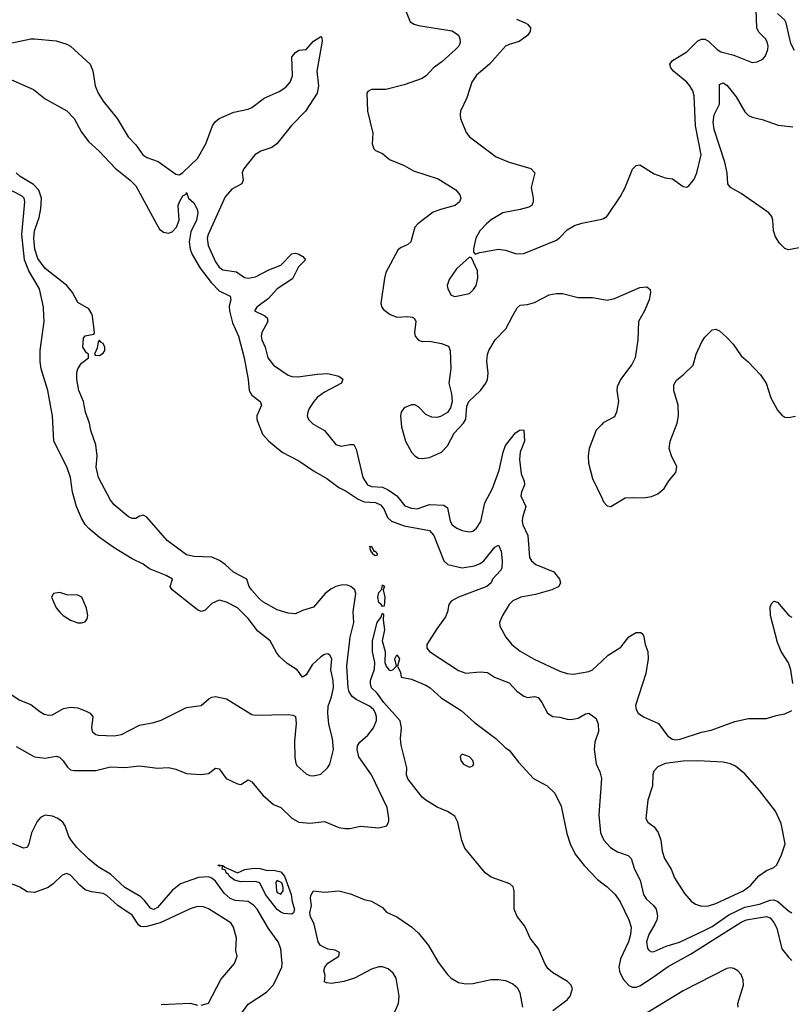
# Model space of a CAD drawing. Header units: inches. Extents: x 1694797 to 1849917, y 907313 to 1017959.
# Tile 432 of 656: x 1746789 to 1751046, y 996205 to 1001635. Entities that reach past the tile are written whole.
import ezdxf

# ---------------------------------------------------------------- set-up
doc = ezdxf.new("R2010")
doc.units = ezdxf.units.IN
doc.header["$MEASUREMENT"] = 0
for name, color, linetype in [('B7040', 7, 'Continuous'), ('B7050', 7, 'Continuous'), ('B7949', 7, 'Continuous'), ('B7959', 7, 'Continuous')]:
    doc.layers.add(name, color=color, linetype=linetype)

msp = doc.modelspace()

# ---------------------------------------------------------------- linework, layer by layer
at = {"layer": 'B7040', "color": 5}
for points, elevation in [([(1748864.6, 1001824.6), (1748944.2, 1001624.2), (1748964.9, 1001610), (1748990, 1001603), (1749174.6, 1001574.6), (1749209.2, 1001550), (1749217.8, 1001530), (1749219.8, 1001510), (1749211.2, 1001488.8), (1749194.4, 1001470), (1749117.5, 1001402.5), (1749072.2, 1001370), (1749033.4, 1001326.6), (1749010, 1001311.2), (1748910, 1001275.6), (1748810, 1001249.7), (1748730.6, 1001249.4), (1748710, 1001239), (1748704, 1001230), (1748707.2, 1001130), (1748737, 1001010), (1748733, 1000950), (1748742.8, 1000922.8), (1748753, 1000913), (1748790, 1000898), (1748830, 1000864.4), (1748910, 1000830.4), (1748962.2, 1000802.2), (1749097.8, 1000757.8), (1749196.1, 1000696.1), (1749218.3, 1000670), (1749222.4, 1000650), (1749215.8, 1000630), (1749191.7, 1000610), (1749110, 1000589), (1749070, 1000573.3), (1748986.3, 1000510), (1748969.1, 1000490), (1748946.7, 1000410), (1748930, 1000394.7), (1748890, 1000376.9), (1748876.1, 1000363.9), (1748810, 1000240.7), (1748801.1, 1000210), (1748781.1, 1000070), (1748786.4, 1000050), (1748796.9, 1000036.9), (1748832.2, 1000010), (1748857.7, 1000000)], 720), ([(1749530, 1001638.6), (1749577.3, 1001617.3), (1749590.4, 1001610), (1749607.2, 1001590), (1749606.3, 1001570), (1749590, 1001547.2), (1749544.8, 1001515.2), (1749490, 1001498.8), (1749470, 1001488.3), (1749382, 1001390), (1749308.8, 1001330), (1749283.1, 1001290), (1749256, 1001204), (1749221.3, 1001130), (1749218.4, 1001110), (1749221.6, 1001090), (1749253.3, 1001013.3), (1749270.6, 1000990), (1749418.5, 1000878.6), (1749489, 1000849), (1749610, 1000814.4), (1749630.5, 1000790), (1749610.4, 1000710), (1749621.6, 1000650), (1749622, 1000630), (1749614.8, 1000610), (1749599, 1000601), (1749550, 1000588), (1749454, 1000570), (1749390, 1000531.8), (1749364, 1000510), (1749328, 1000470), (1749305.5, 1000430), (1749292, 1000372), (1749292.7, 1000352.7), (1749302, 1000342), (1749328.7, 1000351.3), (1749430, 1000368.8), (1749470, 1000363.6), (1749530, 1000344.6), (1749570, 1000345.3), (1749750, 1000419.1), (1749770, 1000433.4), (1749810, 1000475.5), (1749850, 1000499.3), (1749890, 1000512.4), (1750000, 1000535.9)], 740), ([(1746730, 1001504.6), (1746850, 1001529.4), (1746870, 1001529.5), (1746990, 1001517.9), (1747050, 1001500.1), (1747069.6, 1001489.6), (1747177.7, 1001390), (1747193.1, 1001353.1), (1747205, 1001270), (1747222.3, 1001230), (1747250, 1001186.4), (1747326, 1001090), (1747387.2, 1000990), (1747430, 1000944.9), (1747468.5, 1000890), (1747490, 1000875.8), (1747552.4, 1000852.4), (1747650, 1000782.3), (1747660.5, 1000780.5), (1747670, 1000779), (1747690, 1000792.9), (1747770.8, 1000870), (1747816.7, 1000950), (1747853.2, 1001050), (1747868.3, 1001071.7), (1747889.8, 1001090), (1747970, 1001124.7), (1748050, 1001142.4), (1748070, 1001151.4), (1748137.9, 1001202.1), (1748221, 1001239), (1748256.8, 1001263.2), (1748280.8, 1001290), (1748293.6, 1001326.4), (1748290, 1001430.3), (1748310, 1001454.9), (1748330, 1001466.4), (1748370, 1001470.6), (1748410, 1001515.8), (1748450, 1001542), (1748456, 1001536), (1748457.3, 1001517.3), (1748429.3, 1001350.7), (1748437.1, 1001270), (1748430.1, 1001230), (1748365.6, 1001130), (1748289.1, 1001050.9), (1748208.3, 1000950), (1748180.7, 1000930), (1748120.2, 1000910), (1748086.3, 1000890), (1748024.3, 1000810), (1748017.1, 1000790), (1748022.6, 1000750), (1748014, 1000730), (1747958.8, 1000701.2), (1747922.6, 1000657.4), (1747828.9, 1000450), (1747823.5, 1000430), (1747828.7, 1000390), (1747870, 1000300.3), (1747889.4, 1000270), (1747910, 1000254.8), (1747985.1, 1000245.1), (1748030, 1000212.8), (1748050, 1000208.8), (1748090, 1000217.8), (1748164, 1000256), (1748230, 1000282), (1748290, 1000343.2), (1748310, 1000348.1), (1748330, 1000342.8), (1748351.8, 1000330), (1748366.7, 1000310), (1748327.3, 1000272.7), (1748293.6, 1000206.4), (1748210.2, 1000150), (1748162.3, 1000097.7), (1748097.6, 1000050), (1748084.9, 1000030), (1748141.2, 1000001.2), (1748142.6, 1000000)], 680), ([(1746710, 1001318.8), (1746864.7, 1001250), (1746930, 1001199.1), (1747050, 1001133.4), (1747090, 1001090.7), (1747130, 1001014), (1747170, 1000960.7), (1747226.8, 1000910), (1747315.8, 1000815.8), (1747399.1, 1000750), (1747430, 1000719.1), (1747544.8, 1000504.8), (1747560.5, 1000480.5), (1747582.5, 1000462.5), (1747610, 1000458.7), (1747630, 1000465.4), (1747655, 1000490), (1747668.3, 1000530), (1747663.7, 1000610), (1747670, 1000630.3), (1747690, 1000664), (1747707.7, 1000672.3), (1747710, 1000682), (1747720.7, 1000650), (1747750, 1000626), (1747768, 1000590), (1747771.8, 1000570), (1747764.6, 1000530), (1747734, 1000466), (1747724.8, 1000410), (1747729.2, 1000369.2), (1747740.8, 1000340.8), (1747785, 1000265), (1747844.9, 1000184.9), (1747890, 1000139.1), (1747950.3, 1000110), (1747953.2, 1000090), (1747945, 1000055), (1747946.3, 1000030), (1747953.9, 1000000)], 660), ([(1747190.7, 1000000), (1747189.4, 1000010), (1747170, 1000040.9), (1747110, 1000076), (1747079.7, 1000130), (1747049.8, 1000169.8), (1746930, 1000263), (1746890, 1000318.4), (1746872, 1000370), (1746868, 1000430), (1746870.9, 1000470), (1746896.3, 1000543.7), (1746906.1, 1000593.9), (1746909.4, 1000650), (1746895.5, 1000695.5), (1746865.8, 1000725.8), (1746792.3, 1000770), (1746769.5, 1000790)], 660), ([(1746923, 1000000), (1746921.1, 1000050), (1746897.8, 1000150), (1746839, 1000250), (1746816.2, 1000310), (1746800.4, 1000450), (1746818.1, 1000630), (1746814.1, 1000650), (1746802.4, 1000662.4), (1746670, 1000730.8)], 680), ([(1749508.6, 1000000), (1749533.5, 1000046.5), (1749550, 1000060.4), (1749590, 1000063.5), (1749630, 1000075.1), (1749710, 1000117.1), (1749750, 1000125.4), (1749784.3, 1000124.3), (1749870, 1000103.8), (1749950, 1000103.2), (1750000, 1000093.4)], 720)]:
    msp.add_lwpolyline(points, dxfattribs=dict(at, elevation=elevation))
at = {"layer": 'B7040', "color": 5, "elevation": 740}
msp.add_lwpolyline([(1749270, 1000326), (1749199.8, 1000260.2), (1749158.5, 1000201.5), (1749147.3, 1000170), (1749150.8, 1000150), (1749170, 1000116), (1749190, 1000108), (1749270, 1000124.9), (1749292.9, 1000147.1), (1749307, 1000170), (1749317.6, 1000210), (1749314.5, 1000250), (1749282, 1000322)], close=True, dxfattribs=at)
at = {"layer": 'B7050', "color": 5}
for points, elevation in [([(1750000, 1000535.9), (1750010, 1000538), (1750029.2, 1000550), (1750038.3, 1000561.7), (1750101.3, 1000658.7), (1750129.6, 1000710), (1750169.6, 1000810.4), (1750190, 1000831), (1750210, 1000834.8), (1750290, 1000784.9), (1750350, 1000762.8), (1750390, 1000758), (1750450, 1000714.8), (1750470, 1000710.8), (1750481.5, 1000718.5), (1750510, 1000754.8), (1750525.6, 1000790), (1750548.5, 1000890), (1750517.6, 1001050), (1750510, 1001215.3), (1750502.5, 1001242.5), (1750486.9, 1001270), (1750469.7, 1001290), (1750397.4, 1001350), (1750381.1, 1001370), (1750376.3, 1001390), (1750391.3, 1001410), (1750470, 1001457.8), (1750530, 1001518.8), (1750550, 1001527.1), (1750570, 1001527.8), (1750590, 1001516), (1750637, 1001470), (1750657, 1001457), (1750730, 1001439.1), (1750830, 1001398.4), (1750858, 1001402), (1750890, 1001418), (1750904.6, 1001435.4), (1750916.8, 1001470), (1750918.7, 1001490), (1750913.8, 1001513.8), (1750903.5, 1001530), (1750866.2, 1001566.2), (1750856.8, 1001590), (1750851.9, 1001690)], 740), ([(1751064.4, 1001464.4), (1751044.4, 1001504.4), (1751017.5, 1001617.5), (1751010, 1001632.2), (1750969.2, 1001670)], 720), ([(1751090, 1000377.2), (1751030, 1000366.4), (1751010, 1000373.8), (1750981.9, 1000401.9), (1750958.2, 1000438.2), (1750947.7, 1000470), (1750944.8, 1000530), (1750938, 1000550), (1750921.6, 1000570), (1750770, 1000676.3), (1750710, 1000709.1), (1750696.5, 1000730), (1750692.3, 1000790), (1750680.1, 1000850), (1750621.3, 1001030), (1750615.3, 1001070), (1750621.2, 1001110), (1750650.6, 1001170), (1750650, 1001277.3), (1750670, 1001286), (1750690, 1001273.8), (1750742.8, 1001210), (1750790, 1001127.6), (1750810, 1001107.1), (1750830, 1001097.2), (1750885, 1001085), (1750974.3, 1001054.3), (1751055.3, 1001044.7)], 720), ([(1750000, 1000093.4), (1750030, 1000087.5), (1750070, 1000096.9), (1750210, 1000157.8), (1750250, 1000162.4), (1750267.1, 1000147.1), (1750270.2, 1000130), (1750261.6, 1000090), (1750236.9, 1000030), (1750220.4, 1000000)], 720)]:
    msp.add_lwpolyline(points, dxfattribs=dict(at, elevation=elevation))
at = {"layer": 'B7949', "color": 5}
for points, elevation in [([(1746725.3, 997925.3), (1746790, 997883.1), (1746850, 997858.7), (1746899.4, 997819.4), (1746924.9, 997804.9), (1746950, 997799.6), (1746970, 997801.5), (1747030, 997836), (1747070, 997842.8), (1747110, 997839.6), (1747159.5, 997819.5), (1747178, 997810), (1747193.1, 997790), (1747184.9, 997730), (1747189, 997709), (1747210, 997692.7), (1747222, 997690), (1747310, 997685.5), (1747350, 997692.6), (1747450, 997744.7), (1747530, 997759.5), (1747570, 997772), (1747710, 997842), (1747790, 997853.4), (1747833.2, 997890), (1747850, 997899.3), (1747870, 997902.4), (1747930, 997890.3), (1748070, 997803.1), (1748090, 997799.5), (1748270, 997802.8), (1748298.8, 997798.8), (1748310, 997792), (1748314, 997754), (1748304.5, 997655.5), (1748307.2, 997567.2), (1748313, 997533), (1748320.2, 997520.3), (1748370, 997475.5), (1748390, 997466), (1748410, 997464.4), (1748450, 997474.4), (1748488, 997510), (1748500.4, 997530), (1748520.4, 997610), (1748514, 997670), (1748494.3, 997750), (1748489.5, 997810), (1748491.6, 997850), (1748510, 997901), (1748520.2, 997950), (1748518.5, 997990), (1748505, 998050), (1748511.6, 998110), (1748500.9, 998130), (1748490, 998137.6), (1748470, 998133.6), (1748450, 998121.6), (1748403.6, 998076.4), (1748370, 998022.7), (1748350, 998009), (1748319.5, 998050), (1748264.5, 998084.5), (1748222.9, 998122.9), (1748205.5, 998145.5), (1748171.1, 998210), (1748102.4, 998262.4), (1748050, 998332.5), (1747990, 998391.6), (1747930, 998423.5), (1747890, 998433.7), (1747850, 998414.7), (1747810, 998376.2), (1747790, 998371.6), (1747770, 998379.7), (1747631.1, 998490), (1747619.7, 998510), (1747631.5, 998550), (1747598, 998570), (1747505.9, 998605.9), (1747470, 998631.7), (1747410, 998661.5), (1747310, 998722.9), (1747230, 998779.2), (1747170, 998828.6), (1747150, 998850.8), (1747130, 998885.3), (1747103.4, 998950), (1747081.1, 999030), (1747069.5, 999109.5), (1747050, 999169.6), (1746978, 999310), (1746969.3, 999450), (1746959.9, 999510), (1746943.9, 999590), (1746908.4, 999710), (1746901.3, 999750), (1746902.2, 999810), (1746924.2, 999970), (1746923, 1000000)], 680), ([(1746770, 997627.6), (1746870, 997570.2), (1746930, 997562.9), (1746990, 997574.2), (1747008.6, 997568.6), (1747028.4, 997548.4), (1747052, 997512), (1747070, 997498.8), (1747090, 997494.3), (1747210, 997494.1), (1747290, 997514.2), (1747370, 997510.9), (1747450, 997519.3), (1747550, 997507.7), (1747610.2, 997510.2), (1747650, 997501.1), (1747710, 997477.3), (1747787.2, 997472.8), (1747830, 997477.4), (1747870, 997506.4), (1747890, 997504.4), (1747928.5, 997450), (1747990, 997421.3), (1748010, 997417.1), (1748050, 997443), (1748070, 997432.4), (1748130, 997358), (1748190, 997306.7), (1748230, 997290.3), (1748290, 997231.6), (1748330, 997210.3), (1748390, 997203.2), (1748470, 997213.5), (1748550, 997180.3), (1748585.3, 997174.7), (1748610, 997175.3), (1748670, 997187.7), (1748770, 997178.8), (1748814, 997190), (1748825.6, 997214.4), (1748826.6, 997230), (1748817.3, 997290), (1748730, 997469.8), (1748660.2, 997570), (1748651.3, 997610), (1748653.7, 997630), (1748666.3, 997650), (1748710, 997690.1), (1748740.9, 997730), (1748758.1, 997770), (1748758.5, 997790), (1748752.8, 997810), (1748740.6, 997830), (1748719.9, 997850), (1748646.2, 997886.2), (1748623.3, 997903.3), (1748607.4, 997927.4), (1748601.7, 997950), (1748594.9, 998070), (1748613.1, 998230), (1748632.8, 998310), (1748628.9, 998370), (1748642.8, 998470), (1748637.7, 998490), (1748616.3, 998510), (1748596.2, 998516.2), (1748570, 998518.5), (1748534, 998510), (1748505.4, 998494.6), (1748474.5, 998470), (1748410, 998395.8), (1748350, 998377), (1748310, 998357.6), (1748270, 998362.7), (1748210, 998381.1), (1748130, 998425.3), (1748110, 998442.4), (1748067.3, 998490), (1748055.5, 998510), (1748043, 998550), (1747968, 998588), (1747923.1, 998630), (1747891.9, 998651.9), (1747850, 998670.6), (1747750, 998674.2), (1747710, 998683.7), (1747603, 998763), (1747490, 998892.3), (1747470, 998902.7), (1747450, 998897.2), (1747430, 998883.7), (1747410, 998883.7), (1747390, 998892.7), (1747310, 998959.3), (1747290, 998986), (1747224.7, 999110), (1747211.9, 999168.1), (1747216.2, 999230), (1747209.6, 999289.6), (1747180.7, 999370), (1747174.5, 999410), (1747152.3, 999470), (1747140.9, 999530), (1747115.1, 999590), (1747104.5, 999650), (1747104.5, 999690), (1747109.6, 999710.4), (1747130, 999741), (1747168.7, 999770), (1747168.7, 999790), (1747158, 999798), (1747138, 999830), (1747142, 999878), (1747150, 999891.3), (1747199, 999901), (1747202, 999910), (1747190.7, 1000000)], 660), ([(1747953.9, 1000000), (1747963.2, 999963.2), (1747996.4, 999890), (1748026.8, 999770), (1748049.6, 999650), (1748055.9, 999590), (1748070, 999564.5), (1748115.2, 999530), (1748123.6, 999510), (1748096.9, 999450), (1748096.9, 999430), (1748129.3, 999350), (1748164.3, 999310), (1748237.3, 999250), (1748330, 999202.6), (1748410, 999146.3), (1748484.4, 999104.4), (1748550, 999054.7), (1748590, 999035), (1748656.8, 998990), (1748690, 998976.7), (1748752.3, 998972.3), (1748779.7, 998959.7), (1748798.4, 998938.4), (1748818.1, 998890), (1748840.6, 998870), (1748910, 998843.3), (1749050, 998818.9), (1749073.5, 998790), (1749129.3, 998650), (1749151.3, 998631.3), (1749230, 998611.6), (1749297.6, 998622.4), (1749330, 998636.9), (1749349, 998651), (1749410, 998725.5), (1749430, 998737), (1749433.1, 998733.1), (1749444.7, 998704.7), (1749451, 998650), (1749449, 998611), (1749442.1, 998597.9), (1749398, 998550), (1749390.5, 998530), (1749367.2, 998510), (1749210.2, 998450), (1749170, 998429), (1749157.2, 998410), (1749149.6, 998370), (1749138.8, 998341.2), (1749090, 998275.5), (1749035.8, 998190), (1749035.4, 998170), (1749050.2, 998150), (1749210, 998045.2), (1749250, 998031), (1749330, 998039.4), (1749370, 998034.7), (1749408.6, 998008.6), (1749490, 997978.4), (1749532, 997932), (1749570, 997904.7), (1749590, 997897.3), (1749630, 997903.1), (1749650, 997897.4), (1749670.3, 997870), (1749700.3, 997810), (1749730, 997791.8), (1749770, 997789), (1749810, 997776.9), (1749830, 997775.5), (1749870, 997783.2), (1749910, 997807), (1749930, 997810.4), (1749970, 997780.5), (1749981.5, 997750), (1749982.8, 997710), (1749962, 997650), (1749959.5, 997610), (1749970, 997531.3), (1749990, 997486.8), (1749998.5, 997450), (1749985.2, 997250), (1749992.7, 997150), (1750000, 997134.6)], 660), ([(1748142.6, 1000000), (1748154, 999990), (1748157.4, 999970), (1748124.5, 999910), (1748121.2, 999890), (1748124.9, 999870), (1748143.9, 999830), (1748157.7, 999770), (1748190.2, 999730.2), (1748270, 999675.3), (1748290, 999666.9), (1748325.4, 999665.4), (1748430, 999680.1), (1748490, 999683.3), (1748550.4, 999670), (1748572, 999652), (1748564.6, 999630), (1748470, 999580.3), (1748430, 999550.8), (1748411.2, 999530), (1748386.2, 999490), (1748379, 999470), (1748376, 999450), (1748382.6, 999430), (1748406.5, 999406.5), (1748470.4, 999370), (1748532.4, 999292.4), (1748563.2, 999283.2), (1748610, 999292.9), (1748632.3, 999292.3), (1748646.2, 999266.2), (1748682.5, 999110), (1748708.1, 999070), (1748730, 999060.9), (1748790, 999056.8), (1748822.2, 999042.2), (1748869.4, 999009.4), (1748914.8, 998954.8), (1748950, 998941.9), (1748982.6, 998937.4), (1749050, 998960.5), (1749130, 998957.6), (1749150, 998943.7), (1749164.6, 998870), (1749175.6, 998850), (1749201.3, 998830), (1749230, 998818), (1749270, 998810.3), (1749290, 998814.6), (1749310, 998830.3), (1749333.1, 998866.9), (1749355.8, 998970), (1749397.6, 999050), (1749434.9, 999150), (1749456.6, 999250), (1749470, 999287.3), (1749524, 999356), (1749550, 999372.7), (1749570, 999370.6), (1749574.3, 999310), (1749550.7, 999250), (1749547.4, 999210), (1749556.6, 999130), (1749572.3, 999090), (1749574.2, 999070), (1749556.9, 999030), (1749554.2, 999010), (1749581.8, 998950), (1749563.5, 998890), (1749562.2, 998870), (1749565.2, 998850), (1749592.9, 998790), (1749602.6, 998670), (1749613.4, 998650), (1749637, 998630), (1749736.5, 998590), (1749766.7, 998550), (1749772.4, 998530), (1749764.4, 998510), (1749725.5, 998490), (1749635.8, 998464.2), (1749553.4, 998450), (1749510.4, 998430), (1749490, 998409.6), (1749452.4, 998350), (1749437.1, 998310), (1749438, 998290), (1749472, 998230), (1749504.6, 998190), (1749550, 998152.9), (1749627.7, 998107.7), (1749770, 998042), (1749810, 998028.9), (1749845.1, 998025.1), (1749930, 998040.7), (1749950, 998050.2), (1750000, 998096.8)], 680), ([(1748857.7, 1000000), (1748870, 999995.2), (1748930, 999999.1), (1748955.2, 999995.2), (1748966.7, 999986.7), (1748975.3, 999970), (1748967.8, 999910), (1748970.2, 999890.2), (1748990, 999867.2), (1749010, 999859.5), (1749050, 999863.1), (1749116, 999850), (1749154.3, 999834.3), (1749164.4, 999810), (1749167, 999710), (1749157.6, 999630), (1749172.1, 999572.1), (1749175.3, 999530), (1749165.2, 999494.7), (1749150.2, 999469.7), (1749110, 999446), (1749090, 999441), (1749063, 999443), (1749030, 999458.3), (1748990, 999499.7), (1748970, 999510.8), (1748950, 999511.8), (1748910, 999495.4), (1748892.9, 999470), (1748890.2, 999449.8), (1748896.2, 999390), (1748917.8, 999310), (1748950, 999250.3), (1748970, 999229.2), (1748990, 999217.8), (1749010, 999215.2), (1749050, 999221.3), (1749116.3, 999250), (1749150, 999285.5), (1749186.1, 999353.9), (1749238, 999410), (1749250, 999431.3), (1749256.6, 999503.4), (1749267.3, 999530), (1749331.3, 999590), (1749361.1, 999630), (1749369.7, 999650), (1749374.3, 999685.7), (1749367.3, 999752.7), (1749370.9, 999789.1), (1749378.3, 999810), (1749413, 999870), (1749470.7, 999929.3), (1749508.6, 1000000)], 720), ([(1750000, 999403.4), (1749970, 999371.6), (1749931.3, 999270), (1749926.2, 999230), (1749927.5, 999190), (1749950, 999104.9), (1750000, 998997.5)], 720), ([(1749731.4, 996170), (1749810, 996230.3), (1749825.3, 996250), (1749839.7, 996290), (1749832.6, 996310), (1749811.3, 996330), (1749730, 996378.4), (1749703.2, 996403.2), (1749686.5, 996430), (1749650.9, 996510.9), (1749606.2, 996570), (1749576.2, 996636.2), (1749534, 996690), (1749517.8, 996730), (1749518, 996830), (1749512.3, 996852.3), (1749494, 996870), (1749390, 996905.3), (1749357.4, 996930), (1749245.5, 997065.5), (1749228.4, 997108.4), (1749206, 997210), (1749190, 997242.4), (1749150, 997268), (1749092.9, 997292.9), (1749029.4, 997330), (1749010, 997347), (1748930, 997449), (1748923.7, 997470), (1748925.2, 997510), (1748893.5, 997633.5), (1748890.9, 997670), (1748896.4, 997730), (1748888, 997768), (1748798.9, 997870), (1748761.2, 997921.2), (1748729.3, 997950), (1748725.2, 997970), (1748725.2, 997990), (1748747.3, 998052.7), (1748747.8, 998090), (1748734.8, 998150), (1748735.1, 998210), (1748760.7, 998310), (1748781.2, 998338.8), (1748790, 998362), (1748796.9, 998356.9), (1748794.6, 998325.4), (1748802.7, 998270), (1748788.7, 998210), (1748806.3, 998150), (1748803.1, 998090), (1748810.6, 998070), (1748826.4, 998050), (1748833.6, 998046.4), (1748848, 998050), (1748868, 998070), (1748859, 998110), (1748870, 998132), (1748884.7, 998110), (1748874, 998070), (1748890, 998034), (1748894, 998010), (1748950, 997998.8), (1749030, 997964.9), (1749054, 997950), (1749114.6, 997894.6), (1749225.5, 997825.5), (1749298.5, 997758.5), (1749416, 997670), (1749470, 997618.8), (1749490, 997606), (1749540.3, 997540.3), (1749624, 997450), (1749698.8, 997410), (1749740.7, 997370), (1749777, 997297), (1749806.9, 997146.9), (1749826.2, 997090), (1749853.9, 997033.9), (1749902.6, 996970), (1749974.5, 996894.5), (1750000, 996875.5)], 640), ([(1747964.5, 996090), (1748050, 996205.4), (1748150, 996272.3), (1748187.7, 996310), (1748199.1, 996330), (1748235.1, 996410), (1748237.7, 996430), (1748229.9, 996510), (1748215.9, 996550), (1748162.3, 996622.3), (1748099.6, 996730), (1748081.7, 996750), (1748050, 996771.2), (1747978.3, 996778.3), (1747950, 996787.6), (1747918, 996818), (1747870, 996883.2), (1747850, 996900.9), (1747830, 996908), (1747775.7, 996904.3), (1747677.2, 996870), (1747630, 996831.9), (1747550, 996739.1), (1747530, 996728), (1747522.4, 996730), (1747510, 996735.2), (1747477.7, 996777.7), (1747457.1, 996797.1), (1747369.8, 996850), (1747290, 996923.4), (1747222.6, 996962.6), (1747170, 997005), (1747105, 997070), (1747072.2, 997110), (1747060.5, 997130), (1747039.8, 997190), (1747026.4, 997210), (1746998.9, 997230), (1746970, 997242.9), (1746930, 997248.9), (1746904, 997236), (1746886.2, 997213.8), (1746854.9, 997150), (1746840.3, 997090), (1746830, 997069.6), (1746810, 997066.6), (1746750, 997092.4)], 660), ([(1747790, 996201), (1747830, 996211.3), (1747898.4, 996341.6), (1747974, 996430), (1747989.3, 996470), (1747982, 996502), (1747984.8, 996570), (1747968.5, 996630), (1747953.6, 996653.6), (1747830, 996731.2), (1747802.3, 996742.3), (1747770, 996744.4), (1747730, 996730.9), (1747564.8, 996655.2), (1747490, 996634.5), (1747470, 996631.6), (1747454.8, 996634.8), (1747443.8, 996643.8), (1747410, 996696.5), (1747330.7, 996750), (1747270, 996805.9), (1747250, 996815.7), (1747185.3, 996825.3), (1747150, 996837.1), (1747121.2, 996861.2), (1747070, 996916.9), (1747050, 996925.6), (1747023, 996917), (1746974.4, 996870), (1746946.7, 996850), (1746870, 996822.3), (1746830, 996824.8), (1746790, 996850.7), (1746750, 996867.5)], 680), ([(1748844.6, 996130), (1748879.4, 996210), (1748883.5, 996250), (1748866, 996350), (1748850, 996377.2), (1748821.2, 996401.2), (1748790, 996412.3), (1748770, 996412.3), (1748730, 996399.5), (1748636, 996350), (1748578, 996330), (1748510, 996319.5), (1748482.7, 996322.7), (1748470, 996328.7), (1748473.6, 996366.4), (1748467.3, 996390), (1748471.8, 996410), (1748490, 996432.4), (1748549, 996470), (1748553.2, 996490), (1748530, 996502.7), (1748490, 996509.6), (1748470, 996518), (1748449.3, 996530), (1748436, 996550), (1748413.4, 996646.6), (1748394.2, 996690), (1748390.7, 996710), (1748399.2, 996750), (1748393.3, 996790), (1748395.3, 996804.7), (1748410, 996830.8), (1748470, 996824), (1748550, 996830.5), (1748614.2, 996814.2), (1748690, 996782.8), (1748730, 996773.4), (1748790, 996738.8), (1748813, 996713), (1748870, 996687.3), (1748950, 996632.7), (1748990, 996597.1), (1749044.4, 996530), (1749097.2, 996437.2), (1749148.7, 996370), (1749170.3, 996350), (1749210, 996325.5), (1749250, 996318.4), (1749290, 996319.8), (1749390, 996341), (1749430, 996341), (1749470, 996336.5), (1749510, 996318), (1749534.9, 996294.9), (1749547.7, 996267.7), (1749563.9, 996190)], 640), ([(1747570, 996203.1), (1747730.4, 996210.4), (1747770, 996201)], 680)]:
    msp.add_lwpolyline(points, dxfattribs=dict(at, elevation=elevation))
for points, elevation in [([(1747230, 999868), (1747222, 999858), (1747216.3, 999823.7), (1747202, 999790), (1747205.4, 999785.4), (1747230, 999784), (1747250, 999796), (1747259.3, 999810), (1747259.3, 999830), (1747250, 999848.7), (1747236.5, 999856.5)], 660), ([(1748743.5, 998703.5), (1748750, 998704), (1748762, 998690), (1748759.3, 998680.7), (1748750, 998678), (1748736, 998690), (1748736.5, 998696.5), (1748730, 998697.2), (1748722.5, 998717.5), (1748724.7, 998724.7), (1748718, 998730), (1748730, 998732.4)], 640), ([(1748790, 998398), (1748784, 998410), (1748770, 998421.2), (1748764.4, 998450), (1748770, 998476), (1748786.3, 998493.7), (1748790, 998518), (1748802, 998510), (1748794.8, 998490), (1748803.1, 998450), (1748799.6, 998400.4)], 640), ([(1747010, 998476.8), (1746976.3, 998470), (1746963.7, 998450), (1746990, 998390.8), (1747010, 998367.7), (1747029, 998349), (1747070, 998323.7), (1747110, 998308.5), (1747130, 998308.2), (1747150, 998314.8), (1747160.9, 998330), (1747165.6, 998350), (1747158.3, 998390), (1747131.1, 998450), (1747110, 998462.2), (1747050, 998463.5)], 720), ([(1749230, 997584), (1749223, 997577), (1749218.8, 997570), (1749223, 997550), (1749237.1, 997530), (1749270, 997512.4), (1749290, 997520.7), (1749294.7, 997530), (1749289.5, 997550), (1749270, 997569.5)], 640), ([(1747990, 996930.8), (1748031.8, 996948.2), (1748083.6, 996956.4), (1748114.4, 996954.4), (1748157.2, 996942.8), (1748190, 996944.7), (1748230, 996934.8), (1748250, 996911.3), (1748286.8, 996810), (1748291.5, 996770), (1748304.9, 996730), (1748300.5, 996710), (1748290, 996703), (1748246.6, 996706.6), (1748230, 996712.8), (1748210, 996728.2), (1748145.3, 996810), (1748114, 996874), (1748090, 996882.3), (1748010, 996880.4), (1747975.1, 996890), (1747946.4, 996910), (1747941.1, 996921.1), (1747927.6, 996930), (1747923.9, 996943.9), (1747906.6, 996950), (1747909, 996969), (1747894, 996966), (1747884, 996970), (1747886.3, 996973.7), (1747910, 996970.8), (1747920.4, 996960.4)], 640), ([(1748210, 996888), (1748202, 996878), (1748206.4, 996830), (1748210, 996821), (1748230, 996812), (1748242, 996830), (1748242, 996850), (1748234.6, 996874.6)], 640)]:
    msp.add_lwpolyline(points, close=True, dxfattribs=dict(at, elevation=elevation))
at = {"layer": 'B7959', "color": 5}
for points, elevation in [([(1750220.4, 1000000), (1750203.9, 999970), (1750199.3, 999870), (1750184.6, 999770), (1750167.2, 999732.8), (1750104, 999650), (1750084.6, 999610), (1750083.7, 999590), (1750093.7, 999530), (1750082.6, 999470), (1750070, 999445.1), (1750008.1, 999411.9), (1750000, 999403.4)], 720), ([(1750000, 998997.5), (1750010, 998976), (1750030, 998954.8), (1750050, 998950.8), (1750130, 998997.3), (1750170, 999000.7), (1750230, 998997.3), (1750274.8, 999005.2), (1750310, 999020.7), (1750345.2, 999050), (1750370, 999091.3), (1750410, 999138), (1750415.6, 999170), (1750384.4, 999230), (1750373.3, 999270), (1750377.6, 999310), (1750416, 999410), (1750423.9, 999450), (1750421.5, 999510), (1750398, 999590), (1750398.9, 999621.1), (1750412.6, 999647.4), (1750450, 999676.4), (1750505.1, 999730), (1750522, 999790), (1750550, 999854), (1750570, 999884.9), (1750610, 999924.9), (1750630, 999927.7), (1750650, 999919.1), (1750690, 999883), (1750725.4, 999845.4), (1750770, 999780.7), (1750808.7, 999748.7), (1750876.7, 999676.7), (1750908, 999630), (1750933, 999550), (1750970, 999481), (1750993.2, 999453.2), (1751010, 999442.8), (1751030, 999440.7), (1751070, 999447.7)], 720), ([(1751055.1, 997975.1), (1751043.8, 998050), (1751030, 998087.3), (1750990, 998151.6), (1750970, 998199.6), (1750931.1, 998348.9), (1750930, 998398), (1750940.5, 998419.5), (1750950, 998427.7), (1750970, 998422), (1751032.4, 998350), (1751050, 998339.6)], 680), ([(1750000, 998096.8), (1750035.6, 998130), (1750105.7, 998174.3), (1750150, 998231.7), (1750190, 998256.4), (1750215.3, 998255.3), (1750226.6, 998246.6), (1750232.5, 998232.5), (1750239.7, 998190), (1750254.2, 998150), (1750257.2, 998110), (1750243.5, 998030), (1750187.5, 997852.5), (1750190.4, 997830), (1750202, 997810), (1750230, 997790.4), (1750314.3, 997754.3), (1750364.4, 997684.4), (1750390, 997667.7), (1750410, 997663), (1750433.1, 997666.9), (1750550, 997705.5), (1750603.3, 997716.7), (1750734.8, 997765.2), (1750810, 997782), (1750910, 997780.3), (1750962, 997798), (1751010, 997807.2), (1751050, 997824.9)], 680), ([(1750000, 997134.6), (1750011.1, 997111.1), (1750048.5, 997070), (1750086.6, 997046.6), (1750146.4, 997026.4), (1750162.6, 997010), (1750181.2, 996950), (1750211.7, 996890), (1750230.2, 996810), (1750245.8, 996785.8), (1750286, 996750), (1750301.5, 996730), (1750308.5, 996691.5), (1750303.5, 996670), (1750293.9, 996646.1), (1750259.3, 996590), (1750247, 996550), (1750252.6, 996512.6), (1750261.4, 996501.4), (1750275.1, 996495.1), (1750290, 996496.5), (1750355.3, 996524.7), (1750430, 996547.3), (1750570, 996613.2), (1750610, 996634.7), (1750702.4, 996697.6), (1750790, 996741.4), (1750870, 996756.6), (1750930, 996780.1), (1750950, 996781.6), (1750971.7, 996771.8), (1751030, 996720.7), (1751050, 996710.3)], 660), ([(1750000, 996875.5), (1750030, 996853.2), (1750074.7, 996810), (1750101.8, 996770), (1750150.2, 996670), (1750162, 996630), (1750159.8, 996590), (1750147.3, 996550), (1750104.3, 996455.7), (1750095, 996410), (1750100.7, 996380.7), (1750121.3, 996341.3), (1750149.6, 996309.6), (1750170, 996299), (1750190, 996299), (1750210, 996307.5), (1750273.5, 996346.5), (1750367.1, 996412.9), (1750490, 996480.6), (1750770, 996657.2), (1750798.5, 996670), (1750830, 996677.1), (1750910, 996689.1), (1750930, 996681.6), (1750950, 996657), (1750965.7, 996625.7), (1750994.2, 996510), (1751030, 996464.3), (1751050, 996447.2)], 640), ([(1750753.6, 996190), (1750751.7, 996210), (1750781.8, 996310), (1750780.8, 996340.8), (1750769, 996369), (1750751.5, 996390), (1750730, 996402.7), (1750710, 996406.4), (1750690, 996403.1), (1750450, 996279.1), (1750232.7, 996147.3)], 640)]:
    msp.add_lwpolyline(points, dxfattribs=dict(at, elevation=elevation))
at = {"layer": 'B7959', "color": 5, "elevation": 680}
msp.add_lwpolyline([(1750530, 997548.4), (1750450, 997546.6), (1750350, 997533.3), (1750310, 997514), (1750288.2, 997490), (1750282.4, 997470), (1750281.3, 997410), (1750254, 997330), (1750244.4, 997230), (1750255.5, 997210), (1750290, 997183.7), (1750312.2, 997152.2), (1750325.8, 997110), (1750333.8, 997050), (1750347.1, 997010), (1750383.2, 996950), (1750401.8, 996901.8), (1750456.9, 996816.9), (1750493.5, 996773.5), (1750517, 996757), (1750550, 996746.5), (1750590, 996748.7), (1750630, 996761.7), (1750781, 996830), (1750820.5, 996859.5), (1750866.2, 996913.8), (1750910, 996942), (1750950, 996959.5), (1750965.6, 996974.4), (1750992.6, 997030), (1751011.5, 997090), (1750990, 997202), (1750959.5, 997270), (1750870, 997384.5), (1750790, 997476.2), (1750738, 997518), (1750710, 997531.1), (1750670, 997540.4)], close=True, dxfattribs=at)

doc.saveas('drawing.dxf')
